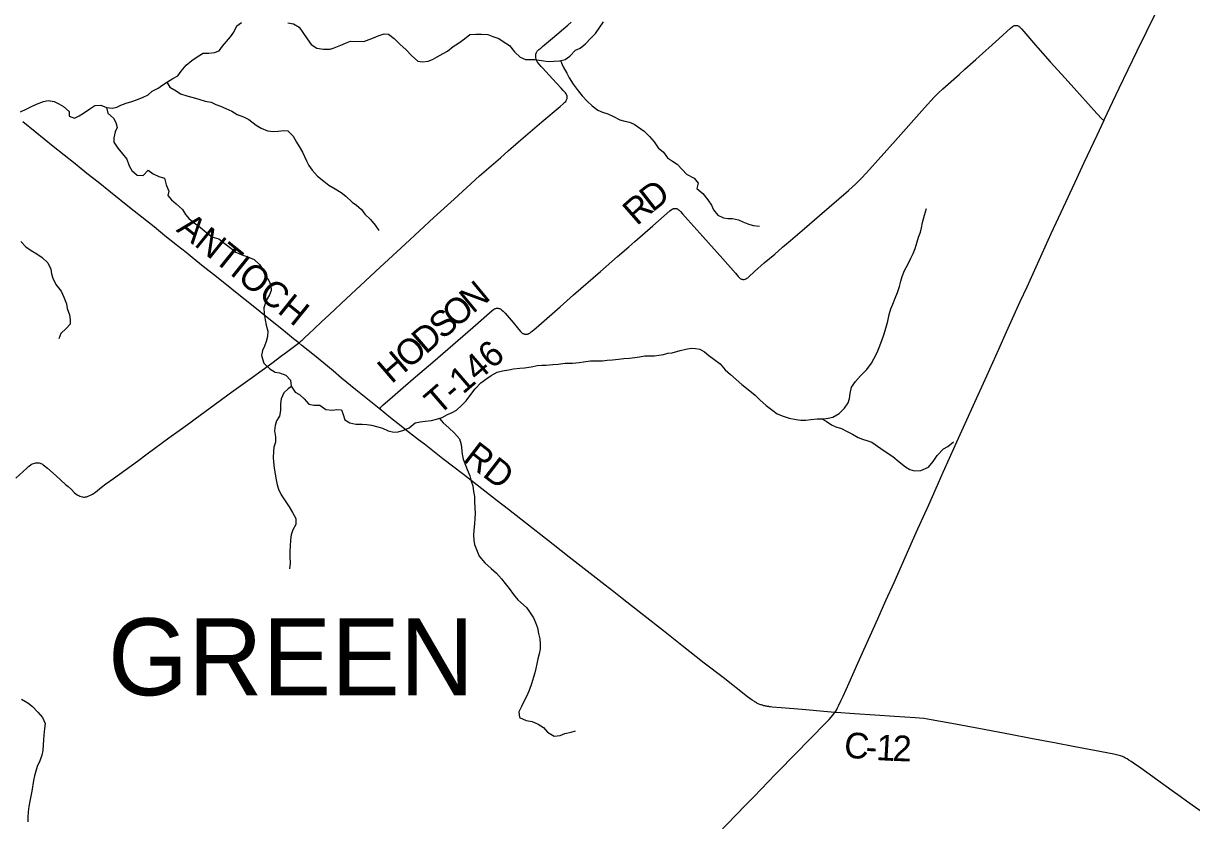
# Model space of a CAD drawing. Extents: x 1442749 to 1756758, y 235267 to 677782.
# Drawn here: x 1623834 to 1637496, y 500562 to 509882 of the extents above; entities that cross this region are included whole.
import ezdxf

# ---------------------------------------------------------------- set-up
doc = ezdxf.new("R2010")
doc.units = 0
for name, color, linetype in [('GM_X_County_Road', 7, 'Continuous'), ('GM_X_County_Road_Text', 7, 'Continuous'), ('GM_X_Major_River', 7, 'Continuous'), ('GM_X_Minor_River', 7, 'Continuous'), ('GM_X_State_Route', 7, 'Continuous'), ('GM_X_Township_Road', 7, 'Continuous'), ('GM_X_Township_Road_Text', 7, 'Continuous'), ('GM_X_Township_Text', 7, 'Continuous')]:
    doc.layers.add(name, color=color, linetype=linetype)

msp = doc.modelspace()

# ---------------------------------------------------------------- linework, layer by layer
at = {"layer": 'GM_X_County_Road'}
for points in [[(1627055, 506146), (1626993, 506196), (1626875, 506290), (1626724, 506412), (1626501, 506590), (1626353, 506709), (1626271, 506775), (1626092, 506918), (1625938, 507041), (1625807, 507146), (1625736, 507203), (1625635, 507283), (1625490, 507400), (1625362, 507503), (1625272, 507574), (1625077, 507729), (1624851, 507909), (1624707, 508024), (1624577, 508128), (1624439, 508239), (1624184, 508441), (1623973, 508613), (1623828, 508731)], [(1627993, 505378), (1627993, 505378), (1627876, 505473), (1627723, 505598), (1627556, 505735), (1627455, 505819), (1627237, 505998), (1627090, 506118), (1627055, 506146)], [(1633325, 501827), (1633237, 501834), (1632940, 501859), (1632694, 501880), (1632591, 501889), (1632570, 501892), (1632560, 501893), (1632550, 501894), (1632535, 501897), (1632523, 501899), (1632519, 501900), (1632511, 501901), (1632506, 501902), (1632495, 501905), (1632487, 501907), (1632477, 501910), (1632466, 501914), (1632458, 501916), (1632445, 501921), (1632427, 501929), (1632413, 501935), (1632406, 501939), (1632396, 501945), (1632390, 501948), (1632383, 501953), (1632357, 501970), (1632304, 502009), (1632017, 502233), (1631797, 502404), (1631536, 502608), (1631320, 502779), (1631091, 502960), (1630837, 503158), (1630740, 503235), (1630639, 503314), (1630217, 503642), (1630031, 503788), (1629651, 504085), (1629506, 504198), (1629374, 504301), (1629229, 504413), (1628980, 504607), (1628741, 504791), (1628524, 504961), (1628454, 505015), (1628351, 505096), (1628217, 505201), (1628129, 505270), (1627993, 505378)], [(1637607, 500668), (1637437, 500791), (1637362, 500844), (1637268, 500910), (1636901, 501175), (1636816, 501235), (1636790, 501253), (1636762, 501270), (1636741, 501283), (1636722, 501293), (1636702, 501303), (1636686, 501310), (1636664, 501318), (1636634, 501328), (1636585, 501340), (1636360, 501383), (1636111, 501430), (1635912, 501467), (1635615, 501522), (1635376, 501567), (1635089, 501622), (1634735, 501689), (1634451, 501741), (1634366, 501754), (1634261, 501764), (1634022, 501778), (1633790, 501793), (1633554, 501811), (1633338, 501826), (1633325, 501827)]]:
    msp.add_lwpolyline(points, dxfattribs=at)
at = {"layer": 'GM_X_Major_River'}
msp.add_lwpolyline([(1623801, 508847), (1623876, 508881), (1623930, 508909), (1623988, 508939), (1624071, 508968), (1624125, 508982), (1624193, 508970), (1624249, 508943), (1624305, 508909), (1624369, 508850), (1624368, 508796), (1624430, 508774), (1624487, 508802), (1624539, 508832), (1624611, 508881), (1624668, 508921), (1624740, 508925), (1624808, 508898)], dxfattribs=at)
at = {"layer": 'GM_X_Minor_River'}
for points in [[(1624975, 508925), (1625037, 508948), (1625102, 508967), (1625158, 508987), (1625227, 509016), (1625292, 509048), (1625342, 509091), (1625409, 509126), (1625466, 509164), (1625519, 509197), (1625583, 509237), (1625642, 509268), (1625681, 509324), (1625738, 509392), (1625805, 509447), (1625866, 509492), (1625938, 509532), (1626003, 509535), (1626071, 509540), (1626122, 509560), (1626162, 509615), (1626211, 509669), (1626256, 509725), (1626297, 509778), (1626332, 509852), (1626383, 509892)], [(1626927, 509890), (1626993, 509877), (1627059, 509836), (1627102, 509777), (1627152, 509703), (1627201, 509634), (1627265, 509593), (1627345, 509580), (1627420, 509581), (1627470, 509595), (1627547, 509628), (1627601, 509651), (1627660, 509673), (1627814, 509671), (1627877, 509692), (1627927, 509714), (1627984, 509737), (1628052, 509761), (1628103, 509754), (1628172, 509705), (1628236, 509638), (1628311, 509571), (1628373, 509506), (1628446, 509441), (1628502, 509433), (1628567, 509442), (1628617, 509460), (1628672, 509491), (1628743, 509528), (1628793, 509558), (1628862, 509611), (1628923, 509651), (1628994, 509702), (1629057, 509753), (1629125, 509757), (1629191, 509756), (1629264, 509751), (1629324, 509730), (1629394, 509704), (1629446, 509671), (1629519, 509622), (1629579, 509549), (1629644, 509486), (1629706, 509461), (1629817, 509460), (1629867, 509450), (1629919, 509443), (1629971, 509438), (1630037, 509440), (1630102, 509443), (1630170, 509460), (1630223, 509498), (1630290, 509567), (1630345, 509593), (1630407, 509644), (1630469, 509710), (1630523, 509763), (1630617, 509901)], [(1630115, 509446), (1630145, 509374), (1630190, 509298), (1630216, 509245), (1630265, 509172), (1630322, 509095), (1630370, 509033), (1630427, 508972), (1630487, 508917), (1630553, 508868), (1630605, 508844), (1630667, 508823), (1630735, 508794), (1630809, 508755), (1630867, 508738), (1630923, 508726), (1630977, 508703), (1631092, 508621), (1631156, 508559), (1631211, 508496), (1631257, 508427), (1631318, 508376), (1631366, 508312), (1631427, 508273), (1631481, 508236), (1631541, 508169), (1631590, 508118), (1631680, 508071), (1631724, 508013), (1631711, 507953), (1631778, 507892), (1631838, 507821), (1631883, 507756), (1631905, 507702), (1631956, 507641), (1632020, 507610), (1632072, 507602), (1632126, 507599), (1632195, 507584), (1632249, 507562), (1632308, 507537), (1632369, 507520), (1632441, 507513)], [(1625513, 509194), (1625548, 509135), (1625620, 509092), (1625672, 509059), (1625744, 509034), (1625818, 509014), (1625886, 508997), (1625960, 508974), (1626032, 508959), (1626084, 508934), (1626140, 508914), (1626200, 508887), (1626270, 508856), (1626334, 508817), (1626407, 508788), (1626469, 508758), (1626557, 508692), (1626615, 508658), (1626689, 508627), (1626761, 508618), (1626815, 508621), (1626876, 508629), (1626926, 508626), (1626989, 508563), (1627029, 508494), (1627060, 508442), (1627100, 508375), (1627123, 508325), (1627145, 508275), (1627174, 508222), (1627210, 508167), (1627275, 508095), (1627349, 508038), (1627408, 507991), (1627482, 507946), (1627552, 507903), (1627606, 507862), (1627679, 507793), (1627731, 507758), (1627787, 507706), (1627828, 507653), (1627892, 507588), (1627949, 507521), (1627992, 507461)], [(1624808, 508898), (1624877, 508891), (1624928, 508901), (1624975, 508925)], [(1624808, 508898), (1624823, 508834), (1624887, 508775), (1624916, 508723), (1624930, 508666), (1624907, 508613), (1624890, 508545), (1624893, 508492), (1624937, 508424), (1624994, 508357), (1625042, 508294), (1625073, 508218), (1625102, 508163), (1625166, 508108), (1625234, 508105), (1625293, 508167), (1625351, 508124), (1625419, 508091), (1625485, 508071), (1625504, 507994), (1625535, 507922), (1625523, 507870), (1625568, 507819), (1625620, 507772), (1625693, 507705), (1625731, 507649), (1625774, 507596), (1625846, 507539), (1625904, 507494), (1625955, 507451), (1626039, 507386), (1626119, 507363), (1626195, 507304), (1626262, 507255), (1626320, 507209), (1626390, 507176), (1626460, 507151), (1626534, 507122), (1626594, 507065), (1626625, 507015), (1626662, 506930), (1626704, 506877), (1626727, 506821), (1626732, 506761), (1626714, 506709), (1626675, 506641), (1626646, 506557), (1626651, 506487), (1626662, 506417), (1626675, 506354), (1626693, 506282), (1626688, 506222), (1626673, 506164), (1626652, 506108), (1626630, 506056), (1626619, 506000), (1626646, 505911), (1626715, 505842), (1626779, 505803), (1626831, 505795), (1626903, 505768), (1626957, 505711), (1626966, 505639), (1627013, 505570), (1627065, 505545), (1627119, 505493), (1627174, 505430), (1627230, 505419), (1627301, 505418), (1627370, 505368), (1627445, 505361), (1627501, 505368), (1627553, 505365), (1627575, 505309), (1627592, 505247), (1627652, 505214), (1627720, 505197), (1627796, 505198), (1627850, 505192), (1627905, 505183), (1627981, 505166), (1628033, 505151), (1628099, 505117), (1628167, 505104), (1628217, 505107), (1628284, 505125), (1628346, 505152), (1628415, 505213), (1628476, 505225), (1628532, 505230), (1628606, 505241), (1628665, 505255), (1628733, 505274), (1628792, 505309), (1628849, 505331), (1628901, 505362), (1628962, 505420), (1629013, 505471), (1629068, 505543), (1629117, 505609), (1629182, 505678)], [(1634350, 507556), (1634373, 507640), (1634396, 507716)], [(1629182, 505678), (1629253, 505732), (1629304, 505767), (1629373, 505804), (1629437, 505820), (1629512, 505833), (1629564, 505842), (1629638, 505852), (1629693, 505857), (1629771, 505866), (1629846, 505883), (1629896, 505887), (1629948, 505888), (1630027, 505893), (1630089, 505897), (1630169, 505908), (1630254, 505909), (1630334, 505918), (1630385, 505927), (1630467, 505935), (1630531, 505936), (1630608, 505937), (1630662, 505944), (1630722, 505950), (1630793, 505957), (1630857, 505964), (1630923, 505968), (1630984, 505975), (1631040, 505984), (1631101, 505994), (1631155, 505997), (1631213, 505996), (1631267, 506004), (1631318, 506009), (1631370, 506025), (1631420, 506032), (1631513, 506057), (1631580, 506075), (1631644, 506084), (1631694, 506083), (1631746, 506073), (1631798, 506042), (1631850, 506001), (1631910, 505957), (1631983, 505900), (1632041, 505833), (1632102, 505776), (1632168, 505719), (1632236, 505662), (1632311, 505601), (1632391, 505534), (1632448, 505481), (1632522, 505416), (1632597, 505355), (1632649, 505319), (1632721, 505290), (1632791, 505267), (1632871, 505250), (1632926, 505243), (1632986, 505243), (1633044, 505250), (1633117, 505259), (1633197, 505260), (1633247, 505266), (1633302, 505277), (1633375, 505322), (1633436, 505382), (1633480, 505444), (1633495, 505496), (1633502, 505556), (1633519, 505628), (1633564, 505695), (1633623, 505761), (1633698, 505836), (1633751, 505908), (1633780, 505960), (1633817, 506036), (1633840, 506094), (1633873, 506175), (1633896, 506239), (1633911, 506293), (1633927, 506345), (1633942, 506399), (1633959, 506479), (1633980, 506545), (1634003, 506599), (1634030, 506671), (1634057, 506735), (1634080, 506805), (1634094, 506869), (1634111, 506923), (1634138, 506991), (1634177, 507065), (1634212, 507138), (1634241, 507192), (1634262, 507250), (1634285, 507328), (1634301, 507382), (1634324, 507440), (1634337, 507492), (1634350, 507556)], [(1623805, 507333), (1623864, 507270), (1623924, 507228), (1623990, 507189), (1624053, 507146), (1624121, 507083), (1624154, 507010), (1624164, 506954), (1624179, 506902), (1624214, 506831), (1624276, 506752), (1624307, 506680), (1624338, 506605), (1624347, 506547), (1624373, 506474), (1624382, 506418), (1624381, 506366), (1624333, 506314), (1624272, 506257), (1624249, 506195)], [(1626968, 505635), (1626931, 505611), (1626881, 505562), (1626850, 505492), (1626839, 505436), (1626840, 505357), (1626829, 505291), (1626796, 505234), (1626778, 505182), (1626771, 505120), (1626784, 505049), (1626781, 504987), (1626763, 504929), (1626758, 504877), (1626755, 504805), (1626760, 504755), (1626768, 504682), (1626777, 504616), (1626788, 504564), (1626803, 504489), (1626817, 504437), (1626848, 504370), (1626896, 504302), (1626943, 504229), (1626982, 504162), (1627020, 504092), (1627019, 504024), (1626986, 503960), (1626967, 503904), (1626956, 503846), (1626953, 503768), (1626949, 503715), (1626950, 503645), (1626953, 503573), (1626948, 503507)], [(1628699, 505264), (1628745, 505212), (1628808, 505153), (1628876, 505090), (1628935, 505027), (1628955, 504959), (1628965, 504846), (1628979, 504788), (1629006, 504719), (1629025, 504665), (1629057, 504592), (1629072, 504530), (1629089, 504474), (1629099, 504409), (1629108, 504351), (1629111, 504289), (1629118, 504152), (1629113, 504092), (1629110, 504032), (1629101, 503958), (1629096, 503900), (1629100, 503842), (1629109, 503789), (1629164, 503652), (1629231, 503575), (1629303, 503510), (1629368, 503454), (1629424, 503387), (1629467, 503334), (1629515, 503277), (1629566, 503205), (1629618, 503142), (1629718, 503052)], [(1633173, 505260), (1633221, 505230), (1633285, 505189), (1633336, 505166), (1633400, 505144), (1633460, 505115), (1633532, 505078), (1633596, 505041), (1633648, 505021), (1633708, 505000), (1633758, 504985), (1633862, 504912), (1633935, 504863), (1634003, 504818), (1634075, 504757), (1634150, 504698), (1634202, 504667), (1634254, 504651), (1634331, 504656), (1634418, 504693), (1634475, 504761), (1634522, 504832), (1634593, 504910), (1634644, 504937), (1634710, 504991)], [(1629718, 503052), (1629751, 503002), (1629801, 502932), (1629824, 502879), (1629846, 502817), (1629857, 502749), (1629873, 502687), (1629878, 502630), (1629876, 502568), (1629865, 502510), (1629850, 502454), (1629840, 502396), (1629827, 502342), (1629815, 502290), (1629800, 502238), (1629778, 502162), (1629753, 502096), (1629726, 502027), (1629692, 501963), (1629661, 501895), (1629630, 501835), (1629634, 501767), (1629714, 501732), (1629784, 501721), (1629856, 501691), (1629915, 501650), (1629963, 501596), (1630043, 501551), (1630113, 501556), (1630167, 501582), (1630241, 501597), (1630292, 501613)], [(1623812, 501980), (1623886, 501937), (1623939, 501896), (1624005, 501828), (1624056, 501767), (1624088, 501699), (1624083, 501639), (1624072, 501561), (1624068, 501505), (1624067, 501448), (1624061, 501382), (1624050, 501326), (1624026, 501260), (1623995, 501195), (1623978, 501141), (1623964, 501085), (1623951, 501031), (1623932, 500905), (1623920, 500847), (1623911, 500791), (1623899, 500727), (1623890, 500664), (1623887, 500602), (1623885, 500546)]]:
    msp.add_lwpolyline(points, dxfattribs=at)
at = {"layer": 'GM_X_State_Route'}
msp.add_lwpolyline([(1631962, 500415), (1632275, 500738), (1632381, 500845), (1632626, 501101), (1632707, 501183), (1632810, 501288), (1633080, 501566), (1633177, 501663), (1633212, 501699), (1633237, 501724), (1633257, 501745), (1633280, 501770), (1633298, 501792), (1633313, 501811), (1633325, 501827), (1633327, 501831), (1633342, 501855), (1633355, 501879), (1633367, 501902), (1633398, 501970), (1633420, 502018), (1633490, 502174), (1633591, 502402), (1633826, 502922), (1633921, 503135), (1634016, 503347), (1634275, 503929), (1634422, 504255), (1634509, 504450), (1634592, 504635), (1634666, 504800), (1634730, 504947), (1634868, 505249), (1634943, 505412), (1635101, 505762), (1635241, 506073), (1635332, 506277), (1635491, 506630), (1635571, 506803), (1635854, 507424), (1635998, 507733), (1636129, 508016), (1636239, 508254), (1636391, 508574), (1636472, 508749), (1636475, 508756), (1636575, 508970), (1636648, 509124), (1636860, 509561), (1637196, 510247)], dxfattribs=at)
at = {"layer": 'GM_X_Township_Road'}
for points in [[(1627055, 506146), (1627067, 506157), (1627082, 506169), (1627093, 506179), (1627130, 506214), (1627168, 506250), (1627317, 506389), (1627474, 506533), (1627555, 506610), (1627776, 506816), (1628008, 507033), (1628297, 507300), (1628636, 507611), (1628872, 507828), (1629168, 508098), (1629279, 508195), (1629413, 508311), (1629504, 508391), (1629626, 508496), (1629899, 508731), (1630112, 508911), (1630145, 508940), (1630167, 508961), (1630176, 508970), (1630182, 508979), (1630187, 508988), (1630190, 508997), (1630192, 509005), (1630193, 509012), (1630193, 509021), (1630193, 509032), (1630190, 509042), (1630187, 509049), (1630180, 509060), (1630173, 509069), (1630166, 509079), (1630148, 509099), (1630123, 509126), (1630023, 509234), (1629904, 509362), (1629891, 509376), (1629862, 509408), (1629851, 509423), (1629844, 509434), (1629838, 509445), (1629833, 509456), (1629830, 509465), (1629826, 509481), (1629825, 509496), (1629825, 509505), (1629825, 509512), (1629827, 509522), (1629829, 509533), (1629833, 509542), (1629838, 509549), (1629844, 509557), (1629861, 509575), (1629884, 509594), (1629906, 509613), (1630020, 509708), (1630200, 509861), (1630239, 509896)], [(1627993, 505378), (1628009, 505393), (1628040, 505421), (1628120, 505490), (1628277, 505624), (1628421, 505749), (1628622, 505923), (1629089, 506326), (1629317, 506525), (1629331, 506536), (1629338, 506541), (1629343, 506544), (1629351, 506547), (1629360, 506550), (1629365, 506551), (1629375, 506551), (1629381, 506551), (1629387, 506551), (1629394, 506550), (1629404, 506547), (1629409, 506545), (1629417, 506540), (1629423, 506536), (1629431, 506529), (1629445, 506518), (1629467, 506494), (1629561, 506384), (1629613, 506321), (1629647, 506280), (1629656, 506272), (1629662, 506266), (1629667, 506262), (1629674, 506258), (1629679, 506256), (1629685, 506253), (1629689, 506252), (1629696, 506250), (1629703, 506249), (1629713, 506248), (1629721, 506248), (1629727, 506249), (1629731, 506250), (1629737, 506252), (1629739, 506253), (1629743, 506254), (1629746, 506256), (1629750, 506258), (1629755, 506261), (1629762, 506265), (1629774, 506274), (1629785, 506283), (1629832, 506324), (1629923, 506405), (1630110, 506569), (1630268, 506707), (1630583, 506981), (1630783, 507155), (1630914, 507270), (1630985, 507333), (1631197, 507515), (1631329, 507632), (1631394, 507689), (1631409, 507701), (1631421, 507709), (1631428, 507712), (1631431, 507714), (1631437, 507716), (1631442, 507717), (1631447, 507718), (1631452, 507718), (1631460, 507718), (1631464, 507717), (1631471, 507716), (1631474, 507715), (1631478, 507714), (1631483, 507712), (1631489, 507709), (1631491, 507708), (1631494, 507706), (1631496, 507704), (1631501, 507700), (1631508, 507694), (1631518, 507683), (1631542, 507657), (1631605, 507585), (1631778, 507392), (1632012, 507130), (1632163, 506961), (1632194, 506924), (1632205, 506913), (1632218, 506900), (1632226, 506896), (1632232, 506893), (1632241, 506890), (1632249, 506889), (1632257, 506888), (1632265, 506889), (1632274, 506891), (1632282, 506894), (1632287, 506897), (1632296, 506902), (1632305, 506909), (1632318, 506920), (1632386, 506981), (1632499, 507081), (1632621, 507185), (1632713, 507264), (1632805, 507344), (1632969, 507485), (1633145, 507637), (1633483, 507929), (1633573, 508010), (1633632, 508067), (1633695, 508134), (1634034, 508513), (1634374, 508896), (1634484, 509018), (1634534, 509069), (1634587, 509118), (1634776, 509286), (1634845, 509347), (1634972, 509461), (1635242, 509701), (1635378, 509824), (1635398, 509840), (1635405, 509846), (1635407, 509848), (1635410, 509849), (1635414, 509852), (1635418, 509854), (1635426, 509857), (1635430, 509858), (1635436, 509859), (1635440, 509859), (1635448, 509859), (1635452, 509858), (1635459, 509856), (1635466, 509853), (1635475, 509848), (1635481, 509844), (1635489, 509837), (1635496, 509831), (1635507, 509818), (1635534, 509786), (1635670, 509626), (1635843, 509433), (1636017, 509241), (1636153, 509090), (1636320, 508904), (1636388, 508829), (1636450, 508764), (1636454, 508760), (1636462, 508756), (1636472, 508749)], [(1623744, 504564), (1623874, 504684), (1623898, 504706), (1623916, 504719), (1623926, 504725), (1623938, 504732), (1623953, 504738), (1623968, 504742), (1623978, 504744), (1623990, 504745), (1623999, 504745), (1624009, 504744), (1624018, 504743), (1624030, 504739), (1624039, 504736), (1624048, 504733), (1624057, 504728), (1624067, 504721), (1624083, 504710), (1624115, 504683), (1624218, 504591), (1624328, 504492), (1624357, 504466), (1624396, 504431), (1624429, 504399), (1624453, 504380), (1624469, 504368), (1624481, 504361), (1624493, 504355), (1624509, 504349), (1624525, 504346), (1624537, 504345), (1624549, 504345), (1624562, 504346), (1624572, 504348), (1624582, 504351), (1624592, 504354), (1624601, 504357), (1624620, 504366), (1624643, 504379), (1624676, 504402), (1624748, 504459), (1624800, 504498), (1624888, 504561), (1625170, 504765), (1625283, 504849), (1625537, 505035), (1625656, 505123), (1625779, 505211), (1625842, 505257), (1625961, 505345), (1626135, 505474), (1626242, 505550), (1626377, 505648), (1626514, 505745), (1626738, 505911), (1626857, 505998), (1626913, 506038), (1627051, 506144), (1627055, 506146)]]:
    msp.add_lwpolyline(points, dxfattribs=at)

# ---------------------------------------------------------------- texts
at = {"layer": 'GM_X_County_Road_Text'}
for s, rotation, p in [('ANTIOCH', 321.1994, (1625612, 507458)), ('RD', 322.3457, (1628962, 504773)), ('C', 354.6999, (1633422, 501303)), ('1', 356.6813, (1633802, 501271)), ('2', 358.2117, (1633995, 501260)), ('-', 356.2509, (1633677, 501279))]:
    msp.add_text(s, height=300, rotation=rotation, dxfattribs=at).set_placement(p)
at = {"layer": 'GM_X_Township_Road_Text'}
for s, rotation, p in [('D', 37.997, (1631190, 507668)), ('R', 41.2024, (1631008, 507508)), ('N', 39.5285, (1629091, 506481)), ('O', 40.7744, (1628892, 506310)), ('S', 40.7832, (1628739, 506178)), ('D', 40.7846, (1628539, 506005)), ('O', 40.7846, (1628339, 505833)), ('H', 40.7846, (1628139, 505660)), ('T-146', 40.8428, (1628689, 505291))]:
    msp.add_text(s, height=300, rotation=rotation, dxfattribs=at).set_placement(p)
at = {"layer": 'GM_X_Township_Text'}
msp.add_text('GREEN', height=900, rotation=0, dxfattribs=at).set_placement((1624825, 502027))

doc.saveas('drawing.dxf')
